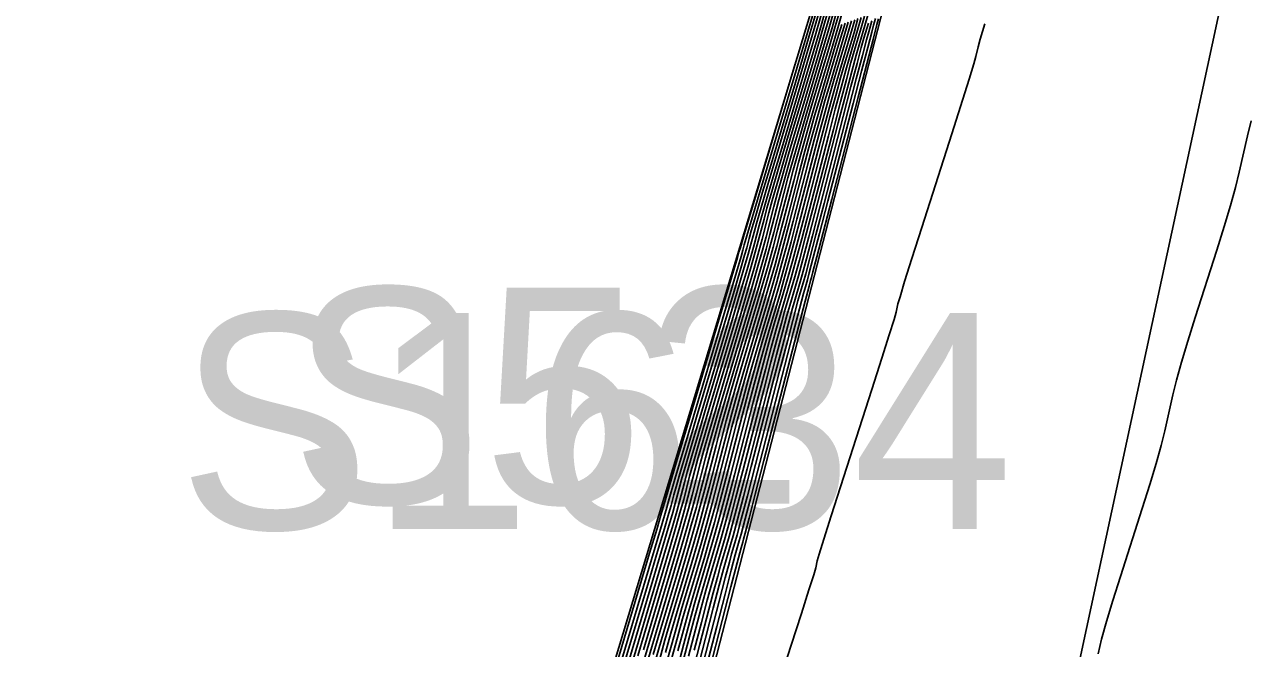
# Model space of a CAD drawing. Extents: x 1724534 to 1727318, y 657156 to 660047.
# Drawn here: x 1725509.98 to 1725532.67, y 659405.12 to 659416.68 of the extents above; entities that cross this region are included whole.
import ezdxf

# ---------------------------------------------------------------- set-up
doc = ezdxf.new("R2010")
doc.units = 0
for name, color, linetype in [('SURVEY - CONTOURS - Index with Text', 7, 'Continuous'), ('SURVEY - CONTOURS - Intermediate with optional Text', 7, 'Continuous'), ('SURVEY - DTM - Breaklines', 7, 'Continuous'), ('SURVEY - DTM - Breaklines - Points - Numbers', 7, 'Continuous'), ('SURVEY - NON-TRANSPORTATION - Features', 7, 'Continuous'), ('SURVEY - NON-TRANSPORTATION - Features - Points - Numbers', 7, 'Continuous'), ('SURVEY - UTILITIES - Fiber Optic Cable (Underground) with Text', 7, 'Continuous')]:
    doc.layers.add(name, color=color, linetype=linetype)

msp = doc.modelspace()

# ---------------------------------------------------------------- linework, layer by layer
at = {"layer": 'SURVEY - CONTOURS - Index with Text'}
for points in [[(1725521.242, 659404.876), (1725521.702, 659406.424), (1725521.857, 659406.948), (1725521.977, 659407.36), (1725522.063, 659407.66), (1725522.114, 659407.847), (1725522.205, 659408.198), (1725522.256, 659408.386), (1725522.343, 659408.689), (1725522.465, 659409.105), (1725522.623, 659409.635), (1725523.089, 659411.202), (1725523.246, 659411.732), (1725523.367, 659412.145), (1725523.453, 659412.443), (1725523.503, 659412.625), (1725523.588, 659412.955), (1725523.638, 659413.137), (1725523.725, 659413.438), (1725523.848, 659413.856), (1725524.007, 659414.392), (1725524.48, 659415.979), (1725524.639, 659416.514), (1725524.846, 659417.225)], [(1725521.629, 659405.011), (1725521.752, 659405.431), (1725522.101, 659406.606), (1725522.225, 659407.025), (1725522.333, 659407.404), (1725522.427, 659407.741), (1725522.505, 659408.037), (1725522.695, 659408.77), (1725522.774, 659409.067), (1725522.868, 659409.406), (1725522.977, 659409.787), (1725523.102, 659410.211), (1725523.456, 659411.4), (1725523.581, 659411.823), (1725523.69, 659412.203), (1725523.783, 659412.538), (1725523.861, 659412.83), (1725524.047, 659413.549), (1725524.124, 659413.842), (1725524.218, 659414.179), (1725524.328, 659414.562), (1725524.455, 659414.99), (1725524.813, 659416.192), (1725524.94, 659416.62), (1725525.049, 659417.001)], [(1725525.24, 659416.726), (1725525.147, 659416.406), (1725524.903, 659415.588), (1725524.809, 659415.268), (1725524.712, 659414.92), (1725524.61, 659414.546), (1725524.505, 659414.144), (1725524.219, 659413.035), (1725524.114, 659412.634), (1725524.013, 659412.26), (1725523.916, 659411.915), (1725523.823, 659411.597), (1725523.582, 659410.787), (1725523.49, 659410.469), (1725523.393, 659410.123), (1725523.291, 659409.747), (1725523.185, 659409.343), (1725522.897, 659408.226), (1725522.791, 659407.822), (1725522.69, 659407.448), (1725522.593, 659407.103), (1725522.501, 659406.787), (1725522.263, 659405.986), (1725522.171, 659405.67), (1725522.075, 659405.324), (1725521.973, 659404.947)], [(1725525.54, 659416.832), (1725525.48, 659416.62), (1725525.351, 659416.186), (1725525.29, 659415.974), (1725525.205, 659415.662), (1725525.097, 659415.25), (1725524.964, 659414.738), (1725524.577, 659413.241), (1725524.444, 659412.729), (1725524.335, 659412.318), (1725524.251, 659412.006), (1725524.19, 659411.794), (1725524.062, 659411.363), (1725524.002, 659411.151), (1725523.917, 659410.84), (1725523.808, 659410.427), (1725523.675, 659409.915), (1725523.288, 659408.415), (1725523.155, 659407.903), (1725523.046, 659407.491), (1725522.961, 659407.18), (1725522.901, 659406.969), (1725522.774, 659406.54), (1725522.714, 659406.329), (1725522.63, 659406.017), (1725522.521, 659405.605), (1725522.387, 659405.092)], [(1725525.799, 659416.784), (1725525.771, 659416.68), (1725525.699, 659416.403), (1725525.583, 659415.954), (1725525.422, 659415.332), (1725524.935, 659413.446), (1725524.774, 659412.825), (1725524.658, 659412.375), (1725524.586, 659412.097), (1725524.558, 659411.992), (1725524.542, 659411.939), (1725524.514, 659411.834), (1725524.442, 659411.557), (1725524.326, 659411.108), (1725524.165, 659410.487), (1725523.679, 659408.605), (1725523.518, 659407.984), (1725523.402, 659407.535), (1725523.33, 659407.257), (1725523.301, 659407.15), (1725523.285, 659407.095), (1725523.257, 659406.988), (1725523.184, 659406.711), (1725523.068, 659406.262), (1725522.908, 659405.643), (1725522.422, 659403.763)]]:
    msp.add_lwpolyline(points, dxfattribs=at)
at = {"layer": 'SURVEY - CONTOURS - Intermediate with optional Text'}
for points in [[(1725520.632, 659403.521), (1725521.764, 659407.334), (1725521.88, 659407.734), (1725521.911, 659407.854), (1725522.028, 659408.258), (1725523.255, 659412.386), (1725523.288, 659412.502), (1725523.313, 659412.598), (1725523.559, 659413.433), (1725524.669, 659417.158)], [(1725521.344, 659404.987), (1725521.93, 659406.964), (1725522.048, 659407.369), (1725522.136, 659407.676), (1725522.193, 659407.885), (1725522.303, 659408.312), (1725522.36, 659408.522), (1725522.448, 659408.832), (1725522.568, 659409.241), (1725522.719, 659409.751), (1725523.313, 659411.75), (1725523.432, 659412.157), (1725523.519, 659412.462), (1725523.574, 659412.666), (1725523.68, 659413.074), (1725523.735, 659413.278), (1725523.823, 659413.586), (1725523.944, 659413.997), (1725524.096, 659414.512), (1725524.699, 659416.535), (1725524.819, 659416.943)], [(1725521.412, 659404.747), (1725521.548, 659405.209), (1725521.942, 659406.533), (1725522.078, 659406.995), (1725522.191, 659407.386), (1725522.281, 659407.709), (1725522.349, 659407.961), (1725522.499, 659408.541), (1725522.567, 659408.794), (1725522.658, 659409.119), (1725522.773, 659409.514), (1725522.91, 659409.981), (1725523.309, 659411.321), (1725523.447, 659411.787), (1725523.561, 659412.18), (1725523.651, 659412.5), (1725523.718, 659412.748), (1725523.863, 659413.311), (1725523.93, 659413.56), (1725524.021, 659413.883), (1725524.136, 659414.28), (1725524.276, 659414.751), (1725524.68, 659416.107), (1725524.819, 659416.577), (1725524.934, 659416.972)], [(1725521.446, 659405.098), (1725521.862, 659406.497), (1725522.004, 659406.979), (1725522.12, 659407.378), (1725522.209, 659407.692), (1725522.271, 659407.923), (1725522.401, 659408.427), (1725522.463, 659408.658), (1725522.553, 659408.975), (1725522.67, 659409.378), (1725522.815, 659409.866), (1725523.236, 659411.281), (1725523.38, 659411.768), (1725523.496, 659412.168), (1725523.585, 659412.481), (1725523.646, 659412.707), (1725523.771, 659413.193), (1725523.833, 659413.419), (1725523.922, 659413.734), (1725524.04, 659414.139), (1725524.186, 659414.631), (1725524.613, 659416.064), (1725524.759, 659416.556), (1725524.876, 659416.958)], [(1725521.52, 659404.879), (1725522.151, 659407.01), (1725522.262, 659407.395), (1725522.354, 659407.725), (1725522.427, 659407.999), (1725522.597, 659408.656), (1725522.67, 659408.93), (1725522.763, 659409.262), (1725522.875, 659409.651), (1725523.514, 659411.805), (1725523.625, 659412.191), (1725523.717, 659412.519), (1725523.789, 659412.789), (1725523.955, 659413.43), (1725524.027, 659413.701), (1725524.12, 659414.031), (1725524.232, 659414.421), (1725524.879, 659416.599), (1725524.992, 659416.986)], [(1725521.631, 659404.769), (1725521.737, 659405.142), (1725521.855, 659405.542), (1725522.181, 659406.642), (1725522.299, 659407.041), (1725522.405, 659407.413), (1725522.5, 659407.757), (1725522.584, 659408.075), (1725522.793, 659408.885), (1725522.877, 659409.203), (1725522.973, 659409.549), (1725523.08, 659409.924), (1725523.198, 659410.327), (1725523.53, 659411.439), (1725523.648, 659411.841), (1725523.755, 659412.214), (1725523.849, 659412.558), (1725523.932, 659412.871), (1725524.138, 659413.668), (1725524.222, 659413.982), (1725524.317, 659414.327), (1725524.425, 659414.703), (1725524.544, 659415.11), (1725524.88, 659416.235), (1725525, 659416.641), (1725525.107, 659417.015)], [(1725521.742, 659404.908), (1725521.846, 659405.274), (1725521.957, 659405.653), (1725522.261, 659406.678), (1725522.372, 659407.056), (1725522.476, 659407.421), (1725522.572, 659407.773), (1725522.662, 659408.112), (1725522.891, 659408.999), (1725522.981, 659409.339), (1725523.078, 659409.692), (1725523.182, 659410.06), (1725523.294, 659410.442), (1725523.603, 659411.479), (1725523.715, 659411.86), (1725523.819, 659412.226), (1725523.915, 659412.577), (1725524.004, 659412.912), (1725524.23, 659413.787), (1725524.319, 659414.123), (1725524.416, 659414.476), (1725524.521, 659414.844), (1725524.634, 659415.229), (1725524.947, 659416.278), (1725525.06, 659416.662), (1725525.164, 659417.029)], [(1725521.037, 659404.655), (1725521.542, 659406.351), (1725521.709, 659406.917), (1725521.835, 659407.343), (1725521.918, 659407.628), (1725521.958, 659407.772), (1725522.009, 659407.969), (1725522.05, 659408.114), (1725522.133, 659408.402), (1725522.26, 659408.832), (1725522.431, 659409.405), (1725522.942, 659411.123), (1725523.112, 659411.695), (1725523.238, 659412.122), (1725523.321, 659412.405), (1725523.36, 659412.543), (1725523.405, 659412.717), (1725523.444, 659412.856), (1725523.527, 659413.141), (1725523.655, 659413.574), (1725523.828, 659414.153), (1725524.347, 659415.893), (1725524.519, 659416.471), (1725524.646, 659416.9)], [(1725521.139, 659404.766), (1725521.622, 659406.388), (1725521.783, 659406.933), (1725521.906, 659407.352), (1725521.99, 659407.644), (1725522.036, 659407.81), (1725522.107, 659408.083), (1725522.153, 659408.25), (1725522.238, 659408.545), (1725522.363, 659408.969), (1725522.527, 659409.52), (1725523.016, 659411.163), (1725523.179, 659411.713), (1725523.303, 659412.134), (1725523.387, 659412.424), (1725523.431, 659412.584), (1725523.496, 659412.836), (1725523.541, 659412.997), (1725523.626, 659413.29), (1725523.751, 659413.715), (1725523.917, 659414.273), (1725524.413, 659415.936), (1725524.579, 659416.492), (1725524.704, 659416.915)], [(1725525.36, 659416.768), (1725525.28, 659416.492), (1725525.082, 659415.827), (1725525.002, 659415.55), (1725524.909, 659415.217), (1725524.805, 659414.827), (1725524.688, 659414.381), (1725524.362, 659413.118), (1725524.246, 659412.672), (1725524.142, 659412.283), (1725524.05, 659411.951), (1725523.97, 659411.676), (1725523.774, 659411.018), (1725523.695, 659410.742), (1725523.602, 659410.409), (1725523.498, 659410.019), (1725523.381, 659409.572), (1725523.053, 659408.302), (1725522.936, 659407.854), (1725522.832, 659407.465), (1725522.74, 659407.134), (1725522.661, 659406.86), (1725522.468, 659406.207), (1725522.388, 659405.933), (1725522.297, 659405.601), (1725522.192, 659405.21), (1725522.075, 659404.761)], [(1725525.3, 659416.747), (1725525.213, 659416.449), (1725524.992, 659415.708), (1725524.905, 659415.409), (1725524.811, 659415.069), (1725524.708, 659414.686), (1725524.597, 659414.263), (1725524.29, 659413.076), (1725524.18, 659412.653), (1725524.077, 659412.272), (1725523.983, 659411.933), (1725523.897, 659411.636), (1725523.678, 659410.903), (1725523.592, 659410.606), (1725523.498, 659410.266), (1725523.395, 659409.883), (1725523.283, 659409.457), (1725522.975, 659408.264), (1725522.863, 659407.838), (1725522.761, 659407.456), (1725522.667, 659407.118), (1725522.581, 659406.824), (1725522.365, 659406.096), (1725522.28, 659405.802), (1725522.186, 659405.462), (1725522.083, 659405.079)], [(1725525.601, 659416.853), (1725525.547, 659416.662), (1725525.44, 659416.306), (1725525.386, 659416.115), (1725525.304, 659415.81), (1725525.194, 659415.39), (1725525.055, 659414.857), (1725524.51, 659412.748), (1725524.4, 659412.329), (1725524.318, 659412.024), (1725524.264, 659411.834), (1725524.158, 659411.478), (1725524.104, 659411.288), (1725524.022, 659410.983), (1725523.912, 659410.563), (1725523.773, 659410.03), (1725523.366, 659408.453), (1725523.227, 659407.919), (1725523.117, 659407.5), (1725523.035, 659407.195), (1725522.981, 659407.005), (1725522.876, 659406.651), (1725522.822, 659406.461), (1725522.74, 659406.156), (1725522.491, 659405.202), (1725522.084, 659403.624)], [(1725525.68, 659416.748), (1725525.619, 659416.545), (1725525.579, 659416.397), (1725525.501, 659416.106), (1725525.388, 659415.672), (1725525.239, 659415.095), (1725524.792, 659413.364), (1725524.642, 659412.786), (1725524.529, 659412.352), (1725524.452, 659412.061), (1725524.411, 659411.913), (1725524.35, 659411.709), (1725524.309, 659411.561), (1725524.119, 659410.836), (1725523.969, 659410.259), (1725523.522, 659408.529), (1725523.373, 659407.952), (1725523.259, 659407.517), (1725523.182, 659407.226), (1725523.141, 659407.078), (1725523.08, 659406.873), (1725523.04, 659406.724), (1725522.962, 659406.433), (1725522.849, 659405.999), (1725522.106, 659403.126)], [(1725525.42, 659416.79), (1725525.347, 659416.534), (1725525.171, 659415.947), (1725525.098, 659415.691), (1725525.008, 659415.365), (1725524.902, 659414.968), (1725524.434, 659413.159), (1725524.312, 659412.691), (1725524.206, 659412.295), (1725524.117, 659411.969), (1725524.044, 659411.715), (1725523.87, 659411.133), (1725523.797, 659410.879), (1725523.707, 659410.553), (1725523.601, 659410.155), (1725523.479, 659409.686), (1725523.131, 659408.34), (1725523.009, 659407.871), (1725522.903, 659407.474), (1725522.814, 659407.149), (1725522.741, 659406.896), (1725522.57, 659406.318), (1725522.497, 659406.065), (1725522.408, 659405.74), (1725522.302, 659405.342), (1725522.179, 659404.871)], [(1725525.48, 659416.811), (1725525.413, 659416.577), (1725525.261, 659416.067), (1725525.194, 659415.833), (1725525.107, 659415.513), (1725524.999, 659415.109), (1725524.872, 659414.619), (1725524.378, 659412.71), (1725524.271, 659412.306), (1725524.184, 659411.988), (1725524.117, 659411.755), (1725523.966, 659411.248), (1725523.899, 659411.015), (1725523.812, 659410.696), (1725523.705, 659410.291), (1725523.577, 659409.801), (1725523.209, 659408.377), (1725523.082, 659407.887), (1725522.975, 659407.483), (1725522.888, 659407.164), (1725522.821, 659406.933), (1725522.672, 659406.429), (1725522.605, 659406.197), (1725522.519, 659405.878), (1725522.411, 659405.473), (1725522.283, 659404.982)], [(1725525.747, 659416.791), (1725525.709, 659416.665), (1725525.675, 659416.538), (1725525.6, 659416.255), (1725525.485, 659415.813), (1725525.33, 659415.214), (1725524.863, 659413.405), (1725524.708, 659412.806), (1725524.593, 659412.364), (1725524.519, 659412.079), (1725524.484, 659411.952), (1725524.446, 659411.824), (1725524.412, 659411.697), (1725524.337, 659411.413), (1725524.222, 659410.972), (1725524.067, 659410.373), (1725523.601, 659408.567), (1725523.446, 659407.968), (1725523.331, 659407.526), (1725523.256, 659407.242), (1725523.221, 659407.114), (1725523.183, 659406.984), (1725523.148, 659406.856), (1725523.073, 659406.572), (1725522.959, 659406.131), (1725522.804, 659405.533), (1725522.338, 659403.729)], [(1725521.853, 659405.046), (1725521.954, 659405.406), (1725522.059, 659405.764), (1725522.341, 659406.715), (1725522.446, 659407.072), (1725522.547, 659407.43), (1725522.645, 659407.79), (1725522.74, 659408.15), (1725522.989, 659409.114), (1725523.084, 659409.475), (1725523.183, 659409.836), (1725523.285, 659410.196), (1725523.39, 659410.557), (1725523.676, 659411.518), (1725523.782, 659411.878), (1725523.884, 659412.237), (1725523.981, 659412.596), (1725524.076, 659412.953), (1725524.322, 659413.906), (1725524.416, 659414.264), (1725524.514, 659414.624), (1725524.617, 659414.986), (1725524.724, 659415.349), (1725525.013, 659416.321), (1725525.12, 659416.683)], [(1725521.863, 659404.816), (1725521.964, 659405.185), (1725522.063, 659405.538), (1725522.161, 659405.875), (1725522.421, 659406.751), (1725522.52, 659407.087), (1725522.618, 659407.439), (1725522.718, 659407.806), (1725522.818, 659408.188), (1725523.087, 659409.228), (1725523.188, 659409.611), (1725523.288, 659409.979), (1725523.387, 659410.333), (1725523.486, 659410.672), (1725523.75, 659411.558), (1725523.849, 659411.896), (1725523.948, 659412.249), (1725524.048, 659412.615), (1725524.147, 659412.994), (1725524.413, 659414.025), (1725524.513, 659414.405), (1725524.613, 659414.772), (1725524.713, 659415.127), (1725524.813, 659415.469), (1725525.08, 659416.363), (1725525.18, 659416.705)], [(1725525.613, 659416.705), (1725525.53, 659416.425), (1725525.482, 659416.256), (1725525.403, 659415.958), (1725525.291, 659415.531), (1725525.147, 659414.976), (1725524.72, 659413.323), (1725524.576, 659412.767), (1725524.464, 659412.341), (1725524.385, 659412.043), (1725524.337, 659411.873), (1725524.254, 659411.594), (1725524.207, 659411.424), (1725524.127, 659411.126), (1725524.015, 659410.7), (1725523.871, 659410.144), (1725523.444, 659408.491), (1725523.3, 659407.935), (1725523.188, 659407.509), (1725523.109, 659407.211), (1725523.061, 659407.041), (1725522.978, 659406.762), (1725522.931, 659406.593), (1725522.851, 659406.295), (1725522.74, 659405.868), (1725522.596, 659405.312), (1725522.168, 659403.659)], [(1725527.771, 659416.69), (1725527.685, 659416.407), (1725527.646, 659416.268), (1725527.605, 659416.09), (1725527.566, 659415.95), (1725527.478, 659415.665), (1725527.158, 659414.656), (1725526.604, 659412.922), (1725526.42, 659412.346), (1725526.285, 659411.917), (1725526.199, 659411.637), (1725526.161, 659411.505), (1725526.126, 659411.35), (1725526.088, 659411.217), (1725526, 659410.934), (1725525.863, 659410.501), (1725525.676, 659409.917), (1725524.925, 659407.578), (1725524.789, 659407.148), (1725524.702, 659406.871), (1725524.666, 659406.745), (1725524.637, 659406.615), (1725524.6, 659406.489), (1725524.512, 659406.208), (1725524.374, 659405.773), (1725524.184, 659405.183), (1725523.609, 659403.403)], [(1725520.833, 659404.433), (1725521.562, 659406.887), (1725521.692, 659407.325), (1725521.772, 659407.595), (1725521.801, 659407.696), (1725521.813, 659407.74), (1725521.843, 659407.842), (1725521.924, 659408.115), (1725522.056, 659408.559), (1725522.239, 659409.175), (1725522.795, 659411.044), (1725522.978, 659411.659), (1725523.189, 659412.367), (1725523.216, 659412.461), (1725523.221, 659412.479), (1725523.242, 659412.55), (1725523.301, 659412.749), (1725523.535, 659413.532), (1725524.257, 659415.954)], [(1725532.702, 659414.897), (1725532.633, 659414.617), (1725532.479, 659413.942), (1725532.41, 659413.662), (1725532.317, 659413.328), (1725532.202, 659412.941), (1725532.064, 659412.5), (1725531.665, 659411.252), (1725531.527, 659410.812), (1725531.412, 659410.426), (1725531.32, 659410.095), (1725531.252, 659409.819), (1725531.101, 659409.157), (1725531.033, 659408.881), (1725530.941, 659408.548), (1725530.825, 659408.16), (1725530.685, 659407.715), (1725530.28, 659406.455), (1725530.14, 659406.011), (1725530.024, 659405.625), (1725529.933, 659405.296), (1725529.866, 659405.024)]]:
    msp.add_lwpolyline(points, dxfattribs=at)
at = {"layer": 'SURVEY - DTM - Breaklines'}
msp.add_lwpolyline([(1725548.52, 659521.481), (1725540.965, 659497.216), (1725536.847, 659481.64), (1725536.065, 659476.4), (1725532.186, 659451.331), (1725527.526, 659426.779), (1725520.287, 659402.807), (1725512.005, 659379.174), (1725506.044, 659356.068), (1725503.268, 659330.772), (1725496.158, 659306.737), (1725491.301, 659280.213), (1725484.669, 659256.065), (1725478.26, 659232.056), (1725472.366, 659207.66), (1725466.542, 659183.359), (1725459.12, 659159.228), (1725454.379, 659134.473), (1725448.668, 659109.979), (1725442.764, 659085.69), (1725436.263, 659061.294), (1725431.444, 659036.269), (1725428.274, 659013.717), (1725429.417, 659007.151)], dxfattribs=at)
at = {"layer": 'SURVEY - NON-TRANSPORTATION - Features'}
msp.add_lwpolyline([(1725478.626, 659231.962), (1725484.871, 659256.014), (1725491.647, 659280.125), (1725496.324, 659306.695), (1725504.184, 659330.541), (1725509.657, 659355.134), (1725515.881, 659378.125), (1725522.114, 659402.336), (1725528.356, 659426.565), (1725533.162, 659451.14), (1725540.618, 659474.976), (1725541.895, 659480.465), (1725545.325, 659497.45), (1725552.4, 659520.505), (1725557.595, 659544.875), (1725563.899, 659569.033), (1725569.664, 659593.303), (1725577.056, 659617.422)], dxfattribs=at)
at = {"layer": 'SURVEY - UTILITIES - Fiber Optic Cable (Underground) with Text'}
msp.add_lwpolyline([(1725620.739, 659775.717), (1725611.515, 659729.876), (1725595.678, 659670.817), (1725588.852, 659637.987), (1725579.945, 659608.985), (1725572.052, 659574.699), (1725561.954, 659530.586), (1725538.949, 659448.715), (1725526.808, 659392.271), (1725505.744, 659313.434), (1725493.556, 659248.407)], dxfattribs=at)

# ---------------------------------------------------------------- texts
at = {"layer": 'SURVEY - DTM - Breaklines - Points - Numbers'}
msp.add_text('S52', height=4, dxfattribs=at).set_placement((1725514.903, 659407.807))
at = {"layer": 'SURVEY - NON-TRANSPORTATION - Features - Points - Numbers'}
msp.add_text('S1634', height=4, dxfattribs=at).set_placement((1725512.826, 659407.336))

doc.saveas('drawing.dxf')
